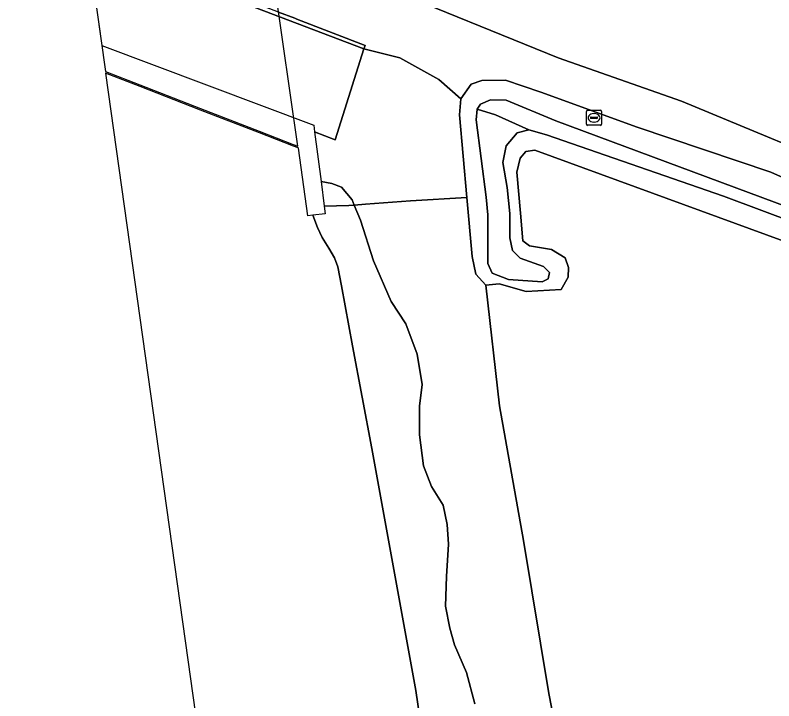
# Model space of a CAD drawing. Extents: x 156141 to 158132, y 385651 to 388333.
# Drawn here: x 156276.6 to 156327.1, y 386460.6 to 386506.3 of the extents above; entities that cross this region are included whole.
import ezdxf

# ---------------------------------------------------------------- set-up
doc = ezdxf.new("R2010")
doc.units = 0
for name, color, linetype in [('IMGEO_Berm_groen', 7, 'Continuous'), ('IMGEO_Brandkraan', 7, 'Continuous'), ('IMGEO_Erf', 7, 'Continuous'), ('IMGEO_Grasland_overig', 7, 'Continuous'), ('IMGEO_Oever', 7, 'Continuous'), ('IMGEO_Rijbaan_autosnelweg', 7, 'Continuous'), ('IMGEO_Rijbaan_lokaal_gesloten', 7, 'Continuous'), ('IMGEO_Terreindeel_open', 7, 'Continuous'), ('IMGEO_Verkeerseiland_open', 7, 'Continuous'), ('IMGEO_Waterloop', 7, 'Continuous')]:
    doc.layers.add(name, color=color, linetype=linetype)

msp = doc.modelspace()

# ---------------------------------------------------------------- linework, layer by layer
at = {"layer": 'IMGEO_Berm_groen'}
for points in [[(156333.616, 386495.327), (156320.97, 386500.558), (156312.749, 386503.448), (156300.816, 386508.304)], [(156294.12, 386506.497), (156295.193, 386506.082), (156295.33, 386506.029), (156299.89, 386504.264), (156299.804, 386504.048), (156302.205, 386503.458), (156304.79, 386502.013), (156306.251, 386500.723), (156306.948, 386501.695), (156307.672, 386501.941), (156309.236, 386501.952), (156311.599, 386501.161), (156318.013, 386498.819), (156326.924, 386495.824), (156337.537, 386491.07)], [(156314.776, 386447.503), (156312.136, 386461.085), (156310.427, 386471.277), (156308.832, 386480.26), (156307.919, 386488.295), (156307.272, 386489.021), (156307.022, 386490.199), (156306.665, 386494.135), (156302.911, 386493.918), (156299.909, 386493.706), (156299.163, 386493.64), (156299.567, 386492.638), (156300.445, 386489.913), (156301.613, 386487.214), (156302.601, 386485.719), (156303.363, 386483.694), (156303.687, 386481.684), (156303.507, 386480.23), (156303.5, 386478.333), (156303.775, 386476.265), (156304.317, 386474.875), (156305.082, 386473.633), (156305.36, 386472.347), (156305.441, 386471.026), (156305.304, 386468.884), (156305.244, 386466.895), (156305.537, 386465.429), (156305.835, 386464.327), (156306.636, 386462.487), (156307.204, 386460.39)], [(156307.204, 386460.39), (156306.636, 386462.487), (156305.835, 386464.327), (156305.537, 386465.429), (156305.244, 386466.895), (156305.304, 386468.884), (156305.441, 386471.026), (156305.36, 386472.347), (156305.082, 386473.633), (156304.317, 386474.875), (156303.775, 386476.265), (156303.5, 386478.333), (156303.507, 386480.23), (156303.687, 386481.684), (156303.363, 386483.694), (156302.601, 386485.719), (156301.613, 386487.214), (156300.445, 386489.913), (156299.567, 386492.638), (156299.163, 386493.64), (156298.807, 386493.608), (156297.162, 386493.558), (156297.228, 386493.049), (156296.409, 386492.956), (156296.703, 386492.148), (156297.017, 386491.484), (156297.462, 386490.768), (156297.838, 386490.128), (156298.055, 386489.52), (156298.305, 386488.25), (156299.042, 386484.248), (156300.332, 386477.401), (156301.833, 386469.099), (156303.274, 386461.274), (156303.846, 386457.356)]]:
    msp.add_lwpolyline(points, dxfattribs=at)
at = {"layer": 'IMGEO_Brandkraan'}
for p, q in [((156314.637, 386499.024), (156314.637, 386499.876)), ((156314.712, 386499.95), (156315.564, 386499.95)), ((156315.125, 386499.73), (156315.15, 386499.73)), ((156315.638, 386499.876), (156315.638, 386499.024)), ((156314.896, 386499.444), (156314.896, 386499.456)), ((156315.334, 386499.407), (156314.936, 386499.407)), ((156314.939, 386499.493), (156315.337, 386499.493)), ((156315.38, 386499.456), (156315.38, 386499.444)), ((156315.564, 386498.95), (156314.712, 386498.95)), ((156315.148, 386499.17), (156315.123, 386499.17))]:
    msp.add_line(p, q, dxfattribs=at)
for points in [[(156314.637, 386499.024), (156314.637, 386499.876)], [(156314.712, 386499.95), (156315.564, 386499.95)], [(156315.638, 386499.876), (156315.638, 386499.024)], [(156315.564, 386498.95), (156314.712, 386498.95)]]:
    msp.add_lwpolyline(points, dxfattribs=at)
for centre, radius, start, end in [((156314.714, 386499.874), 0.0765, 91.552, 178.448), ((156314.714, 386499.874), 0.0765, 91.552, 178.448), ((156315.562, 386499.874), 0.0765, 1.552, 88.448), ((156315.562, 386499.874), 0.0765, 1.552, 88.448), ((156314.936, 386499.453), 0.0403, 85.8775, 175.7526), ((156314.933, 386499.443), 0.0366, 178.938, 274.7102), ((156315.337, 386499.45), 0.043, 264.8664, 352.4533), ((156315.341, 386499.455), 0.0386, 1.7309, 96.639), ((156314.714, 386499.026), 0.0765, 181.552, 268.448), ((156314.714, 386499.026), 0.0765, 181.552, 268.448), ((156315.562, 386499.026), 0.0765, 271.552, 358.448), ((156315.562, 386499.026), 0.0765, 271.552, 358.448)]:
    msp.add_arc(centre, radius, start, end, dxfattribs=at)
for centre, major_axis, ratio, start_param, end_param in [((156315.124, 386499.45), (-0.387, 0.002), 0.722429, 4.712389, 7.853982), ((156315.149, 386499.45), (-0.39, 0.002), 0.717154, 1.570796, 4.712389)]:
    msp.add_ellipse(centre, major_axis=major_axis, ratio=ratio, start_param=start_param, end_param=end_param, dxfattribs=at)
at = {"layer": 'IMGEO_Erf'}
msp.add_lwpolyline([(156338.847, 386487.182), (156311.197, 386497.285), (156310.603, 386497.215), (156310.206, 386496.761), (156309.998, 386495.832), (156310.229, 386493.101), (156310.385, 386491.262), (156310.834, 386490.92), (156312.293, 386490.685), (156313.215, 386490.13), (156313.437, 386489.477), (156313.421, 386488.838), (156312.948, 386488.014), (156310.613, 386487.879), (156308.819, 386488.39), (156307.919, 386488.295), (156308.832, 386480.26), (156310.427, 386471.277), (156312.136, 386461.085), (156314.776, 386447.503)], dxfattribs=at)
at = {"layer": 'IMGEO_Grasland_overig'}
for points in [[(156296.948, 386495.206), (156297.676, 386495.073), (156298.316, 386494.838), (156299.029, 386493.974), (156299.163, 386493.64), (156299.909, 386493.706), (156302.911, 386493.918), (156306.665, 386494.135), (156306.164, 386499.66), (156306.251, 386500.723), (156304.79, 386502.013), (156302.205, 386503.458), (156299.804, 386504.048), (156297.881, 386497.982), (156296.52, 386498.51)], [(156299.163, 386493.64), (156299.029, 386493.974), (156298.316, 386494.838), (156297.676, 386495.073), (156296.948, 386495.206), (156297.162, 386493.558), (156298.807, 386493.608)]]:
    msp.add_lwpolyline(points, close=True, dxfattribs=at)
at = {"layer": 'IMGEO_Oever'}
for points in [[(156337.537, 386491.07), (156326.924, 386495.824), (156318.013, 386498.819), (156311.599, 386501.161), (156309.236, 386501.952), (156307.672, 386501.941), (156306.948, 386501.695), (156306.251, 386500.723), (156306.164, 386499.66), (156306.665, 386494.135), (156307.022, 386490.199), (156307.272, 386489.021), (156307.919, 386488.295), (156308.819, 386488.39), (156310.613, 386487.879), (156312.948, 386488.014), (156313.421, 386488.838), (156313.437, 386489.477), (156313.215, 386490.13), (156312.293, 386490.685), (156310.834, 386490.92), (156310.385, 386491.262), (156310.229, 386493.101), (156309.998, 386495.832), (156310.206, 386496.761), (156310.603, 386497.215), (156311.197, 386497.285), (156338.847, 386487.182)], [(156338.554, 386488.691), (156323.757, 386494.239), (156311.965, 386498.325), (156310.791, 386498.639), (156310.007, 386498.442), (156309.283, 386497.577), (156309.053, 386496.483), (156309.346, 386494.816), (156309.52, 386493.066), (156309.518, 386491.447), (156309.702, 386490.608), (156310.221, 386490.089), (156311.762, 386489.535), (156312.162, 386489.133), (156312.071, 386488.725), (156311.688, 386488.527), (156309.437, 386488.673), (156308.361, 386489.105), (156308.068, 386489.735), (156308.072, 386492.974), (156307.946, 386494.172), (156307.273, 386499.31), (156307.355, 386500.027), (156307.563, 386500.354), (156308.228, 386500.65), (156309.287, 386500.617), (156312.592, 386499.254), (156333.672, 386491.406)]]:
    msp.add_lwpolyline(points, dxfattribs=at)
at = {"layer": 'IMGEO_Rijbaan_autosnelweg'}
msp.add_lwpolyline([(156282.575, 386502.539), (156284.877, 386501.644), (156288.903, 386500.08), (156292.821, 386498.558), (156295.09, 386497.676), (156295.402, 386497.555), (156293.87, 386508.243), (156291.607, 386524.094), (156289.737, 386537.081), (156289.213, 386540.451), (156288.884, 386540.579), (156285.875, 386541.75), (156281.991, 386543.261), (156278.008, 386544.811), (156276.564, 386545.373), (156280.191, 386519.527)], close=True, dxfattribs=at)
msp.add_lwpolyline([(156303.846, 386457.356), (156303.274, 386461.274), (156301.833, 386469.099), (156300.332, 386477.401), (156299.042, 386484.248), (156298.305, 386488.25), (156298.055, 386489.52), (156297.838, 386490.128), (156297.462, 386490.768), (156297.017, 386491.484), (156296.703, 386492.148), (156296.409, 386492.956), (156296.074, 386492.918), (156295.451, 386497.428), (156295.413, 386497.443), (156295.108, 386497.562), (156292.839, 386498.444), (156288.923, 386499.965), (156284.897, 386501.529), (156282.591, 386502.425), (156301.317, 386368.984)], dxfattribs=at)
at = {"layer": 'IMGEO_Rijbaan_lokaal_gesloten'}
msp.add_lwpolyline([(156300.816, 386508.304), (156312.749, 386503.448), (156320.97, 386500.558), (156333.616, 386495.327)], dxfattribs=at)
at = {"layer": 'IMGEO_Terreindeel_open'}
msp.add_lwpolyline([(156281.377, 386511.075), (156282.332, 386504.271), (156296.461, 386498.961), (156296.52, 386498.51), (156297.881, 386497.982), (156299.804, 386504.048)], close=True, dxfattribs=at)
at = {"layer": 'IMGEO_Verkeerseiland_open'}
msp.add_lwpolyline([(156281.324, 386511.45), (156281.377, 386511.075), (156299.804, 386504.048), (156299.89, 386504.264), (156295.33, 386506.029), (156295.193, 386506.082), (156294.12, 386506.497)], close=True, dxfattribs=at)
at = {"layer": 'IMGEO_Waterloop'}
for points in [[(156307.355, 386500.027), (156308.566, 386499.653), (156310.791, 386498.639), (156311.965, 386498.325), (156323.757, 386494.239), (156338.554, 386488.691), (156341.074, 386487.568), (156341.471, 386487.603), (156341.568, 386487.94), (156340.602, 386488.582), (156333.672, 386491.406), (156312.592, 386499.254), (156309.287, 386500.617), (156308.228, 386500.65), (156307.563, 386500.354)], [(156310.791, 386498.639), (156308.566, 386499.653), (156307.355, 386500.027), (156307.273, 386499.31), (156307.946, 386494.172), (156308.072, 386492.974), (156308.068, 386489.735), (156308.361, 386489.105), (156309.437, 386488.673), (156311.688, 386488.527), (156312.071, 386488.725), (156312.162, 386489.133), (156311.762, 386489.535), (156310.221, 386490.089), (156309.702, 386490.608), (156309.518, 386491.447), (156309.52, 386493.066), (156309.346, 386494.816), (156309.053, 386496.483), (156309.283, 386497.577), (156310.007, 386498.442)]]:
    msp.add_lwpolyline(points, close=True, dxfattribs=at)

doc.saveas('drawing.dxf')
